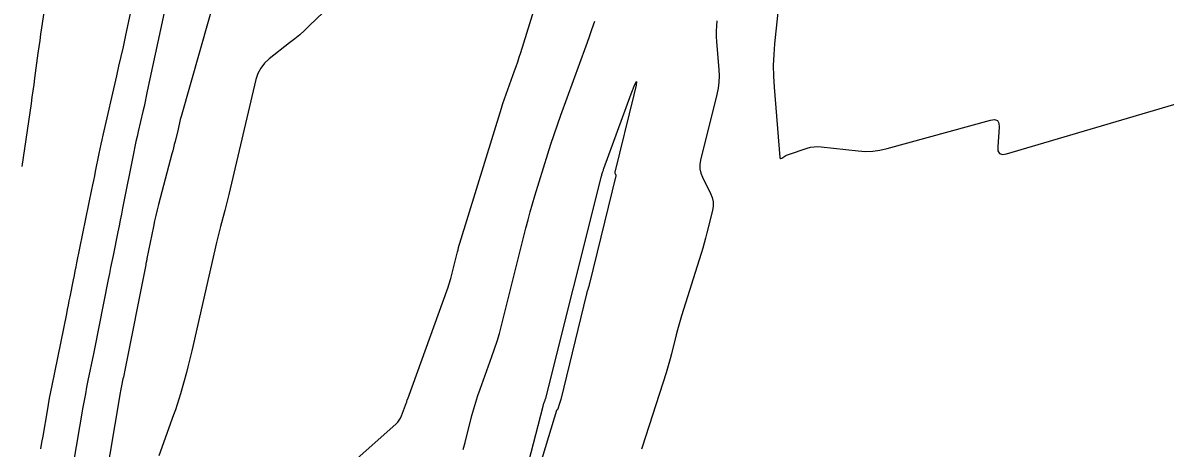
# Model space of a CAD drawing. Extents: x 658976 to 668721, y 639543 to 647196.
# Drawn here: x 662623.9 to 662752.2, y 643241.2 to 643288.9 of the extents above; entities that cross this region are included whole.
import ezdxf

# ---------------------------------------------------------------- set-up
doc = ezdxf.new("R2010")
doc.units = 0
doc.layers.add('Ex_Major Contours', color=7, linetype='Continuous')
doc.layers.add('Ex_Minor Contours', color=7, linetype='Continuous')

msp = doc.modelspace()

# ---------------------------------------------------------------- linework, layer by layer
at = {"layer": 'Ex_Major Contours'}
for points in [[(662641.27, 643296.99), (662637.87, 643281.2), (662637.75, 643280.63), (662637.62, 643280.06), (662637.5, 643279.5), (662637.37, 643278.93), (662636.85, 643276.68), (662636.72, 643276.11), (662636.59, 643275.55), (662636.47, 643274.98), (662636.36, 643274.41), (662635.1, 643268.08), (662634.97, 643267.41), (662634.83, 643266.75), (662634.7, 643266.08), (662634.56, 643265.41), (662634.02, 643262.75), (662633.88, 643262.09), (662633.75, 643261.42), (662633.61, 643260.75), (662633.48, 643260.09), (662632.42, 643254.75), (662632.27, 643254), (662632.12, 643253.25), (662631.96, 643252.5), (662631.81, 643251.75), (662631.2, 643248.76), (662631.05, 643248.01), (662630.91, 643247.26), (662630.77, 643246.51), (662630.64, 643245.75), (662629.14, 643236.91)], [(662679.35, 643234.31), (662682.32, 643245.85), (662682.35, 643245.93), (662682.37, 643246), (662682.39, 643246.08), (662682.42, 643246.15), (662682.53, 643246.45), (662682.55, 643246.52), (662682.58, 643246.6), (662682.6, 643246.68), (662682.62, 643246.75), (662688.85, 643271.51), (662688.87, 643271.59), (662688.89, 643271.68), (662688.92, 643271.77), (662688.94, 643271.85), (662689.05, 643272.19), (662689.08, 643272.28), (662689.1, 643272.36), (662689.13, 643272.44), (662689.16, 643272.53), (662692.22, 643280.89), (662692.63, 643281.94), (662692.82, 643282.28), (662692.78, 643281.89), (662692.53, 643280.79), (662690.39, 643272.13), (662690.39, 643272.09), (662690.39, 643272.06), (662690.39, 643272.02), (662690.41, 643271.98), (662690.48, 643271.84), (662690.49, 643271.8), (662690.5, 643271.77), (662690.5, 643271.73), (662690.5, 643271.69), (662687.54, 643259.62), (662687.52, 643259.52), (662687.49, 643259.42), (662687.47, 643259.33), (662687.44, 643259.23), (662687.32, 643258.85), (662687.29, 643258.76), (662687.26, 643258.66), (662687.23, 643258.57), (662687.21, 643258.47), (662684.31, 643246.6), (662684.28, 643246.49), (662684.25, 643246.38), (662684.22, 643246.27), (662684.18, 643246.17), (662683.99, 643245.57), (662683.98, 643245.55), (662683.97, 643245.53), (662683.96, 643245.51), (662683.95, 643245.5), (662683.89, 643245.44), (662683.87, 643245.42), (662683.86, 643245.4), (662683.85, 643245.39), (662683.84, 643245.37), (662680.38, 643234.05)]]:
    msp.add_lwpolyline(points, dxfattribs=at)
at = {"layer": 'Ex_Minor Contours'}
for points in [[(662658.72, 643237.58), (662665.82, 643243.89), (662666.02, 643244.08), (662666.18, 643244.3), (662666.32, 643244.53), (662666.43, 643244.78), (662667, 643246.27), (662667.01, 643246.31), (662667.02, 643246.34), (662667.03, 643246.38), (662667.04, 643246.41), (662667.08, 643246.56), (662667.09, 643246.59), (662667.1, 643246.63), (662667.11, 643246.66), (662667.12, 643246.7), (662671.67, 643259.22), (662671.75, 643259.46), (662671.83, 643259.71), (662671.9, 643259.95), (662671.96, 643260.2), (662672.71, 643263.17), (662672.78, 643263.41), (662672.84, 643263.66), (662672.91, 643263.91), (662672.99, 643264.15), (662677.65, 643279.31), (662677.82, 643279.84), (662677.99, 643280.36), (662678.17, 643280.88), (662678.36, 643281.4), (662679.12, 643283.47), (662679.3, 643283.99), (662679.48, 643284.51), (662679.66, 643285.03), (662679.82, 643285.56), (662683.84, 643298.47)], [(662626.99, 643295.02), (662625.99, 643288.3), (662625.89, 643287.59), (662625.79, 643286.89), (662625.69, 643286.18), (662625.59, 643285.48), (662625.21, 643282.65), (662625.11, 643281.94), (662625.01, 643281.24), (662624.91, 643280.53), (662624.81, 643279.83), (662623.77, 643272.77)], [(662645.85, 643293.12), (662641.68, 643278.35), (662641.58, 643278.01), (662641.49, 643277.66), (662641.4, 643277.31), (662641.32, 643276.96), (662640.99, 643275.56), (662640.9, 643275.21), (662640.82, 643274.86), (662640.73, 643274.51), (662640.64, 643274.16), (662639.12, 643268.5), (662638.96, 643267.88), (662638.82, 643267.27), (662638.68, 643266.65), (662638.55, 643266.03), (662637.83, 643262.42), (662637.82, 643262.36), (662637.81, 643262.3), (662637.8, 643262.25), (662637.78, 643262.19), (662637.74, 643261.95), (662637.72, 643261.89), (662637.71, 643261.83), (662637.7, 643261.77), (662637.69, 643261.71), (662635.3, 643249.7), (662635.26, 643249.51), (662635.22, 643249.31), (662635.18, 643249.12), (662635.14, 643248.93), (662634.98, 643248.15), (662634.94, 643247.96), (662634.9, 643247.76), (662634.87, 643247.57), (662634.84, 643247.37), (662631.9, 643230.06)], [(662625.91, 643241.09), (662626.04, 643241.8), (662626.16, 643242.51), (662626.65, 643245.34), (662626.77, 643246.05), (662626.9, 643246.76), (662627.03, 643247.46), (662627.17, 643248.17), (662628.82, 643256.23), (662628.92, 643256.71), (662629.02, 643257.19), (662629.11, 643257.67), (662629.21, 643258.14), (662629.59, 643260.05), (662629.68, 643260.53), (662629.78, 643261.01), (662629.88, 643261.49), (662629.97, 643261.96), (662631.65, 643270.17), (662631.76, 643270.68), (662631.86, 643271.19), (662631.96, 643271.7), (662632.06, 643272.2), (662632.47, 643274.23), (662632.57, 643274.74), (662632.68, 643275.25), (662632.79, 643275.75), (662632.9, 643276.26), (662634.44, 643282.92), (662634.69, 643284.01), (662634.94, 643285.1), (662635.18, 643286.19), (662635.42, 643287.29), (662636.37, 643291.72)], [(662660.08, 643292.42), (662656.06, 643288.52), (662655.53, 643288.02), (662654.99, 643287.53), (662654.43, 643287.06), (662653.86, 643286.61), (662651.56, 643284.82), (662651.03, 643284.34), (662650.61, 643283.8), (662650.29, 643283.19), (662650.07, 643282.51), (662647.04, 643269.62), (662646.93, 643269.17), (662646.82, 643268.72), (662646.7, 643268.27), (662646.59, 643267.83), (662646.11, 643266.04), (662645.99, 643265.59), (662645.88, 643265.14), (662645.77, 643264.69), (662645.66, 643264.24), (662642.88, 643252.08), (662642.74, 643251.47), (662642.59, 643250.86), (662642.43, 643250.26), (662642.27, 643249.66), (662641.59, 643247.26), (662641.42, 643246.66), (662641.23, 643246.06), (662641.03, 643245.47), (662640.83, 643244.88), (662639.15, 643240.28)], [(662708.94, 643292.19), (662708.34, 643286.53), (662708.24, 643285.31), (662708.19, 643284.09), (662708.2, 643282.88), (662708.28, 643281.66), (662708.92, 643273.78), (662708.94, 643273.69), (662708.98, 643273.64), (662709.04, 643273.64), (662709.13, 643273.68), (662709.5, 643273.91), (662709.6, 643273.97), (662709.69, 643274.02), (662709.8, 643274.06), (662709.9, 643274.1), (662711.99, 643274.8), (662712.38, 643274.91), (662712.77, 643274.97), (662713.16, 643274.99), (662713.56, 643274.97), (662717.72, 643274.5), (662718.54, 643274.45), (662719.36, 643274.47), (662720.17, 643274.58), (662720.97, 643274.76), (662732.58, 643277.96), (662733.04, 643278.02), (662733.36, 643277.91), (662733.53, 643277.62), (662733.56, 643277.16), (662733.4, 643274.96), (662733.43, 643274.5), (662733.61, 643274.22), (662733.92, 643274.11), (662734.38, 643274.18), (662763.2, 643282.68)], [(662673.36, 643241.02), (662673.56, 643241.78), (662674.34, 643244.8), (662674.55, 643245.56), (662674.77, 643246.31), (662675.01, 643247.05), (662675.26, 643247.79), (662676.59, 643251.44), (662676.89, 643252.3), (662677.17, 643253.16), (662677.42, 643254.03), (662677.65, 643254.91), (662680.41, 643265.85), (662680.64, 643266.76), (662680.89, 643267.66), (662681.15, 643268.57), (662681.42, 643269.46), (662682.87, 643274.19), (662683.21, 643275.27), (662683.57, 643276.35), (662683.94, 643277.43), (662684.32, 643278.5), (662687.18, 643286.3), (662687.51, 643287.21), (662687.82, 643288.14), (662688.13, 643289.06)], [(662701.84, 643289.11), (662701.8, 643288.52), (662701.77, 643287.93), (662701.78, 643287.34), (662701.81, 643286.75), (662702.07, 643283.65), (662702.1, 643282.94), (662702.07, 643282.23), (662701.98, 643281.53), (662701.84, 643280.83), (662700.01, 643273.45), (662699.94, 643272.96), (662699.94, 643272.48), (662700.04, 643272.01), (662700.22, 643271.55), (662701.13, 643269.72), (662701.32, 643269.26), (662701.42, 643268.79), (662701.43, 643268.31), (662701.35, 643267.82), (662700.73, 643265.31), (662700.59, 643264.73), (662700.43, 643264.15), (662700.26, 643263.58), (662700.09, 643263), (662697.88, 643256.01), (662697.72, 643255.48), (662697.56, 643254.94), (662697.42, 643254.41), (662697.28, 643253.87), (662696.76, 643251.72), (662696.62, 643251.18), (662696.47, 643250.65), (662696.32, 643250.12), (662696.15, 643249.59), (662693.47, 643241.28), (662693.38, 643241.05)]]:
    msp.add_lwpolyline(points, dxfattribs=at)

doc.saveas('drawing.dxf')
